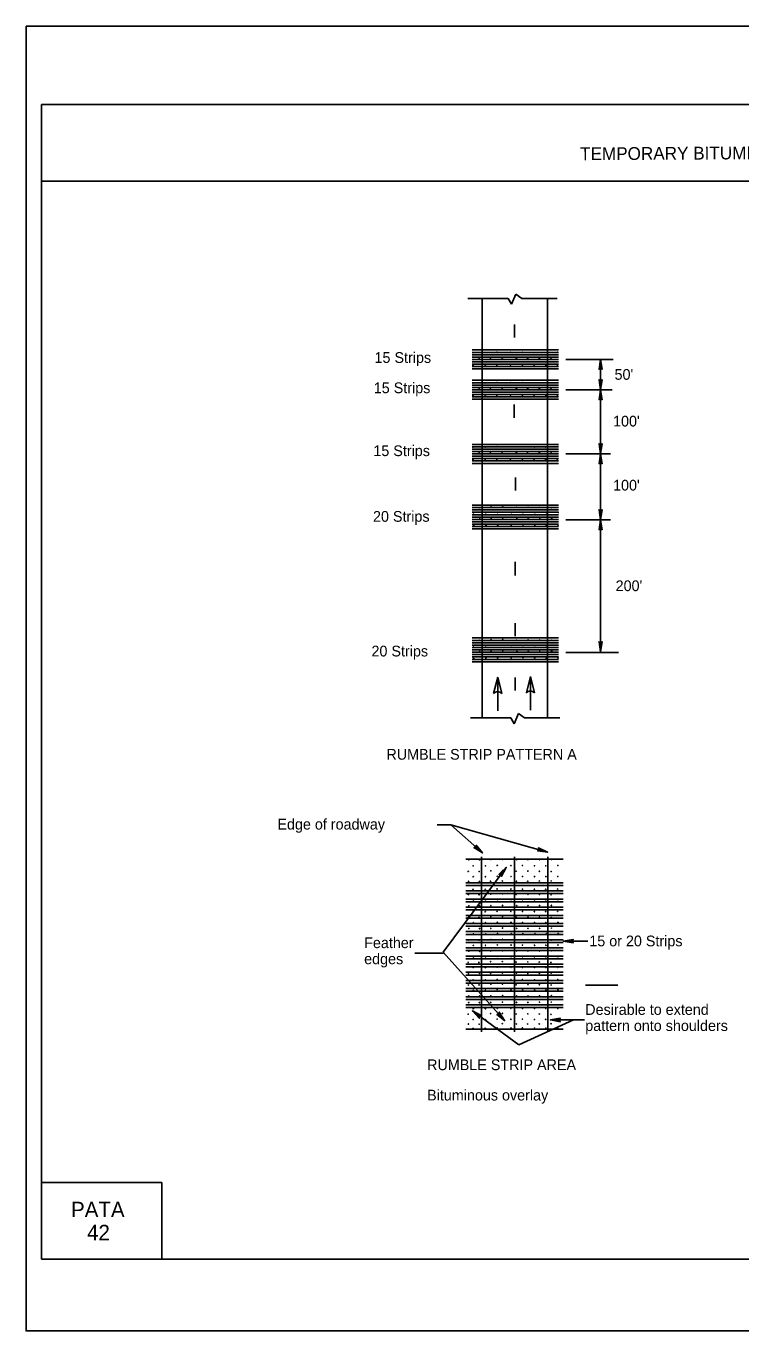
# Model space of a CAD drawing. Extents: x -14145 to -13662, y 30244 to 30661.
# Drawn here: x -13790.17 to -13776.21, y 30262.81 to 30288.31 of the extents above; entities that cross this region are included whole.
import ezdxf

# ---------------------------------------------------------------- set-up
doc = ezdxf.new("R2010")
doc.units = 0
for name, color, linetype in [('1', 7, 'Continuous'), ('10', 7, 'Continuous'), ('3', 7, 'Continuous'), ('4', 7, 'Continuous'), ('61', 7, 'Continuous')]:
    doc.layers.add(name, color=color, linetype=linetype)

msp = doc.modelspace()

# ---------------------------------------------------------------- linework, layer by layer
at = {"layer": '1'}
for p, q in [((-13781.265, 30282.986), (-13781.265, 30274.796)), ((-13779.983, 30274.796), (-13779.983, 30282.986)), ((-13780.628, 30282.221), (-13780.628, 30282.476)), ((-13781.46, 30281.977), (-13779.773, 30281.977)), ((-13781.46, 30281.931), (-13779.773, 30281.931)), ((-13781.46, 30281.885), (-13779.773, 30281.885)), ((-13781.46, 30281.839), (-13779.773, 30281.839)), ((-13781.46, 30281.792), (-13779.773, 30281.792)), ((-13779.63, 30281.794), (-13778.7, 30281.794)), ((-13778.948, 30281.201), (-13778.948, 30281.794)), ((-13781.46, 30281.745), (-13779.773, 30281.745)), ((-13781.46, 30281.699), (-13779.773, 30281.699)), ((-13781.46, 30281.653), (-13779.773, 30281.653)), ((-13781.46, 30281.606), (-13779.773, 30281.606)), ((-13781.46, 30281.384), (-13779.773, 30281.384)), ((-13781.46, 30281.338), (-13779.773, 30281.338)), ((-13781.46, 30281.292), (-13779.773, 30281.292)), ((-13781.46, 30281.246), (-13779.773, 30281.246)), ((-13781.46, 30281.199), (-13779.773, 30281.199)), ((-13781.46, 30281.152), (-13779.773, 30281.152)), ((-13781.46, 30281.106), (-13779.773, 30281.106)), ((-13781.46, 30281.06), (-13779.773, 30281.06)), ((-13781.46, 30281.013), (-13779.773, 30281.013)), ((-13779.63, 30281.201), (-13778.723, 30281.201)), ((-13778.948, 30279.949), (-13778.948, 30281.201)), ((-13780.635, 30280.654), (-13780.635, 30280.909)), ((-13781.46, 30280.132), (-13779.773, 30280.132)), ((-13781.46, 30280.086), (-13779.773, 30280.086)), ((-13781.46, 30280.04), (-13779.773, 30280.04)), ((-13781.46, 30279.994), (-13779.773, 30279.994)), ((-13781.46, 30279.947), (-13779.773, 30279.947)), ((-13781.46, 30279.9), (-13779.773, 30279.9)), ((-13781.46, 30279.854), (-13779.773, 30279.854)), ((-13781.46, 30279.808), (-13779.773, 30279.808)), ((-13781.46, 30279.761), (-13779.773, 30279.761)), ((-13779.63, 30279.949), (-13778.753, 30279.949)), ((-13778.948, 30278.659), (-13778.948, 30279.949)), ((-13780.613, 30279.229), (-13780.613, 30279.484)), ((-13781.46, 30278.944), (-13779.773, 30278.944)), ((-13781.46, 30278.897), (-13779.773, 30278.897)), ((-13781.46, 30278.851), (-13779.773, 30278.851)), ((-13781.46, 30278.805), (-13779.773, 30278.805)), ((-13781.46, 30278.758), (-13779.773, 30278.758)), ((-13781.46, 30278.711), (-13779.773, 30278.711)), ((-13780.605, 30278.944), (-13780.605, 30278.944)), ((-13781.46, 30278.665), (-13779.773, 30278.665)), ((-13781.46, 30278.619), (-13779.773, 30278.619)), ((-13781.46, 30278.572), (-13779.773, 30278.572)), ((-13781.46, 30278.525), (-13779.773, 30278.525)), ((-13781.46, 30278.479), (-13779.773, 30278.479)), ((-13779.63, 30278.659), (-13778.753, 30278.659)), ((-13778.948, 30276.079), (-13778.948, 30278.659)), ((-13780.628, 30277.714), (-13780.628, 30277.714)), ((-13780.628, 30277.714), (-13780.628, 30277.714)), ((-13780.62, 30277.571), (-13780.62, 30277.834)), ((-13780.62, 30277.706), (-13780.62, 30277.706)), ((-13780.62, 30277.684), (-13780.62, 30277.684)), ((-13780.62, 30276.386), (-13780.62, 30276.641)), ((-13781.46, 30276.349), (-13779.773, 30276.349)), ((-13781.46, 30276.302), (-13779.773, 30276.302)), ((-13781.46, 30276.256), (-13779.773, 30276.256)), ((-13781.46, 30276.21), (-13779.773, 30276.21)), ((-13781.46, 30276.163), (-13779.773, 30276.163)), ((-13780.605, 30276.349), (-13780.605, 30276.349)), ((-13781.46, 30276.116), (-13779.773, 30276.116)), ((-13781.46, 30276.07), (-13779.773, 30276.07)), ((-13781.46, 30276.024), (-13779.773, 30276.024)), ((-13781.46, 30275.977), (-13779.773, 30275.977)), ((-13781.46, 30275.93), (-13779.773, 30275.93)), ((-13779.63, 30276.064), (-13778.595, 30276.064)), ((-13781.46, 30275.884), (-13779.773, 30275.884)), ((-13781.04, 30275.261), (-13780.958, 30275.584)), ((-13780.958, 30275.584), (-13780.875, 30275.261)), ((-13780.958, 30274.924), (-13780.958, 30275.584)), ((-13780.62, 30275.321), (-13780.62, 30275.576)), ((-13780.395, 30275.276), (-13780.32, 30275.599)), ((-13780.32, 30275.599), (-13780.238, 30275.276)), ((-13780.32, 30274.939), (-13780.32, 30275.599)), ((-13780.62, 30275.366), (-13780.62, 30275.366)), ((-13780.74, 30274.796), (-13780.74, 30274.796)), ((-13782.143, 30272.696), (-13781.873, 30272.696)), ((-13781.873, 30272.696), (-13781.258, 30272.149)), ((-13781.873, 30272.696), (-13779.983, 30272.164)), ((-13781.278, 30268.654), (-13781.278, 30272.074)), ((-13779.978, 30268.654), (-13779.978, 30272.074)), ((-13782.023, 30270.206), (-13780.793, 30271.864)), ((-13781.578, 30272.024), (-13779.678, 30272.024)), ((-13780.613, 30271.834), (-13780.613, 30271.834)), ((-13781.578, 30271.564), (-13779.678, 30271.564)), ((-13781.578, 30271.511), (-13779.678, 30271.511)), ((-13781.578, 30271.405), (-13779.678, 30271.405)), ((-13781.578, 30271.352), (-13779.678, 30271.352)), ((-13780.613, 30271.376), (-13780.613, 30271.376)), ((-13781.578, 30271.246), (-13779.678, 30271.246)), ((-13781.578, 30271.193), (-13779.678, 30271.193)), ((-13781.578, 30271.087), (-13779.678, 30271.087)), ((-13781.578, 30271.034), (-13779.678, 30271.034)), ((-13781.578, 30270.928), (-13779.678, 30270.928)), ((-13781.578, 30270.875), (-13779.678, 30270.875)), ((-13780.613, 30270.934), (-13780.613, 30270.934)), ((-13781.578, 30270.769), (-13779.678, 30270.769)), ((-13781.578, 30270.716), (-13779.678, 30270.716)), ((-13781.578, 30270.61), (-13779.678, 30270.61)), ((-13781.578, 30270.557), (-13779.678, 30270.557)), ((-13781.578, 30270.451), (-13779.678, 30270.451)), ((-13781.578, 30270.398), (-13779.678, 30270.398)), ((-13781.578, 30270.292), (-13779.678, 30270.292)), ((-13780.613, 30270.491), (-13780.613, 30270.491)), ((-13779.678, 30270.424), (-13779.198, 30270.424)), ((-13782.578, 30270.191), (-13782.015, 30270.191)), ((-13782.023, 30270.206), (-13780.823, 30268.871)), ((-13781.578, 30270.239), (-13779.678, 30270.239)), ((-13781.578, 30270.133), (-13779.678, 30270.133)), ((-13781.578, 30270.08), (-13779.678, 30270.08)), ((-13780.62, 30270.056), (-13780.62, 30270.056)), ((-13781.578, 30269.974), (-13779.678, 30269.974)), ((-13781.578, 30269.921), (-13779.678, 30269.921)), ((-13781.578, 30269.815), (-13779.678, 30269.815)), ((-13781.578, 30269.762), (-13779.678, 30269.762)), ((-13781.578, 30269.656), (-13779.678, 30269.656)), ((-13781.578, 30269.603), (-13779.678, 30269.603)), ((-13780.613, 30269.614), (-13780.613, 30269.614)), ((-13778.612, 30269.561), (-13779.242, 30269.561)), ((-13781.578, 30269.497), (-13779.678, 30269.497)), ((-13781.578, 30269.444), (-13779.678, 30269.444)), ((-13781.578, 30269.338), (-13779.678, 30269.338)), ((-13781.578, 30269.285), (-13779.678, 30269.285)), ((-13781.578, 30269.179), (-13779.678, 30269.179)), ((-13781.578, 30269.126), (-13779.678, 30269.126)), ((-13780.545, 30268.399), (-13781.453, 30269.059)), ((-13780.613, 30269.044), (-13780.613, 30269.044)), ((-13780.545, 30268.399), (-13779.48, 30268.886)), ((-13779.93, 30268.886), (-13779.263, 30268.886)), ((-13781.578, 30268.704), (-13779.678, 30268.704))]:
    msp.add_line(p, q, dxfattribs=at)
for centre in [(-13781.442, 30281.925), (-13781.32, 30281.81), (-13781.204, 30281.925), (-13781.099, 30281.814), (-13780.973, 30281.933), (-13780.87, 30281.819), (-13780.704, 30281.93), (-13780.594, 30281.814), (-13780.478, 30281.93), (-13780.373, 30281.812), (-13780.244, 30281.928), (-13780.147, 30281.815), (-13780.023, 30281.928), (-13779.916, 30281.819), (-13779.916, 30281.819), (-13779.789, 30281.932), (-13781.442, 30281.678), (-13781.202, 30281.682), (-13780.973, 30281.682), (-13780.708, 30281.684), (-13780.476, 30281.686), (-13780.247, 30281.683), (-13780.02, 30281.68), (-13779.791, 30281.684), (-13781.442, 30281.332), (-13781.204, 30281.332), (-13780.973, 30281.34), (-13780.704, 30281.337), (-13780.478, 30281.337), (-13780.244, 30281.335), (-13780.023, 30281.335), (-13779.789, 30281.339), (-13781.442, 30281.085), (-13781.32, 30281.217), (-13781.202, 30281.089), (-13781.099, 30281.221), (-13780.973, 30281.089), (-13780.87, 30281.226), (-13780.708, 30281.091), (-13780.594, 30281.221), (-13780.476, 30281.093), (-13780.373, 30281.219), (-13780.247, 30281.09), (-13780.147, 30281.222), (-13780.02, 30281.087), (-13779.916, 30281.226), (-13779.916, 30281.226), (-13779.791, 30281.091), (-13781.442, 30280.08), (-13781.204, 30280.08), (-13780.973, 30280.088), (-13780.87, 30279.974), (-13780.704, 30280.085), (-13780.478, 30280.085), (-13780.244, 30280.083), (-13780.023, 30280.083), (-13779.916, 30279.974), (-13779.916, 30279.974), (-13779.789, 30280.087), (-13781.442, 30279.833), (-13781.32, 30279.965), (-13781.202, 30279.837), (-13781.099, 30279.969), (-13780.973, 30279.837), (-13780.708, 30279.839), (-13780.594, 30279.969), (-13780.476, 30279.841), (-13780.373, 30279.967), (-13780.247, 30279.838), (-13780.147, 30279.97), (-13780.02, 30279.835), (-13779.791, 30279.839), (-13781.429, 30278.794), (-13781.317, 30278.897), (-13781.192, 30278.795), (-13781.087, 30278.91), (-13780.96, 30278.803), (-13780.859, 30278.913), (-13780.859, 30278.913), (-13780.692, 30278.8), (-13780.591, 30278.902), (-13780.466, 30278.799), (-13780.361, 30278.905), (-13780.232, 30278.797), (-13780.137, 30278.902), (-13780.011, 30278.797), (-13779.909, 30278.897), (-13779.777, 30278.801), (-13781.429, 30278.548), (-13781.308, 30278.679), (-13781.189, 30278.551), (-13781.087, 30278.684), (-13780.96, 30278.552), (-13780.858, 30278.689), (-13780.696, 30278.553), (-13780.582, 30278.684), (-13780.464, 30278.556), (-13780.361, 30278.682), (-13780.235, 30278.553), (-13780.135, 30278.685), (-13780.008, 30278.549), (-13779.904, 30278.688), (-13779.779, 30278.553), (-13781.429, 30276.199), (-13781.317, 30276.302), (-13781.192, 30276.2), (-13781.087, 30276.315), (-13780.96, 30276.208), (-13780.859, 30276.318), (-13780.859, 30276.318), (-13780.692, 30276.205), (-13780.591, 30276.307), (-13780.466, 30276.204), (-13780.361, 30276.31), (-13780.232, 30276.202), (-13780.137, 30276.307), (-13780.011, 30276.202), (-13779.909, 30276.302), (-13779.777, 30276.206), (-13781.429, 30275.953), (-13781.308, 30276.084), (-13781.189, 30275.956), (-13781.087, 30276.089), (-13780.96, 30275.957), (-13780.858, 30276.094), (-13780.696, 30275.958), (-13780.582, 30276.089), (-13780.464, 30275.961), (-13780.361, 30276.087), (-13780.235, 30275.958), (-13780.135, 30276.09), (-13780.008, 30275.954), (-13779.904, 30276.093), (-13779.779, 30275.958), (-13781.523, 30272.014), (-13781.437, 30271.895), (-13781.313, 30272.013), (-13781.199, 30271.895), (-13781.092, 30272.017), (-13780.968, 30271.903), (-13780.863, 30272.022), (-13780.699, 30271.9), (-13780.587, 30272.017), (-13780.474, 30271.9), (-13780.366, 30272.015), (-13780.239, 30271.898), (-13780.14, 30272.018), (-13780.018, 30271.898), (-13779.909, 30272.022), (-13779.784, 30271.902), (-13781.534, 30271.787), (-13781.528, 30271.592), (-13781.436, 30271.682), (-13781.323, 30271.785), (-13781.318, 30271.591), (-13781.198, 30271.683), (-13781.097, 30271.595), (-13781.094, 30271.798), (-13780.967, 30271.691), (-13780.868, 30271.601), (-13780.865, 30271.801), (-13780.698, 30271.688), (-13780.598, 30271.79), (-13780.598, 30271.79), (-13780.592, 30271.595), (-13780.472, 30271.687), (-13780.371, 30271.594), (-13780.368, 30271.793), (-13780.238, 30271.685), (-13780.145, 30271.597), (-13780.144, 30271.79), (-13780.017, 30271.685), (-13779.915, 30271.785), (-13779.914, 30271.6), (-13779.783, 30271.689), (-13781.533, 30271.333), (-13781.439, 30271.435), (-13781.322, 30271.331), (-13781.201, 30271.436), (-13781.092, 30271.344), (-13780.97, 30271.444), (-13780.864, 30271.347), (-13780.701, 30271.441), (-13780.596, 30271.336), (-13780.476, 30271.44), (-13780.367, 30271.339), (-13780.241, 30271.438), (-13780.142, 30271.336), (-13780.02, 30271.438), (-13779.914, 30271.331), (-13779.786, 30271.442), (-13781.523, 30271.115), (-13781.434, 30271.228), (-13781.313, 30271.113), (-13781.197, 30271.229), (-13781.092, 30271.118), (-13780.966, 30271.237), (-13780.863, 30271.123), (-13780.697, 30271.234), (-13780.587, 30271.118), (-13780.471, 30271.233), (-13780.366, 30271.116), (-13780.237, 30271.231), (-13780.14, 30271.119), (-13780.016, 30271.231), (-13779.909, 30271.122), (-13779.782, 30271.235), (-13781.533, 30270.888), (-13781.439, 30270.999), (-13781.323, 30270.887), (-13781.201, 30270.999), (-13781.093, 30270.9), (-13780.97, 30271.007), (-13780.966, 30270.793), (-13780.864, 30270.903), (-13780.701, 30271.004), (-13780.597, 30270.892), (-13780.476, 30271.004), (-13780.367, 30270.895), (-13780.241, 30271.002), (-13780.143, 30270.892), (-13780.02, 30271.002), (-13779.914, 30270.887), (-13779.786, 30271.006), (-13781.524, 30270.671), (-13781.435, 30270.784), (-13781.429, 30270.565), (-13781.313, 30270.669), (-13781.197, 30270.785), (-13781.192, 30270.566), (-13781.093, 30270.674), (-13780.96, 30270.574), (-13780.863, 30270.679), (-13780.697, 30270.79), (-13780.692, 30270.571), (-13780.588, 30270.674), (-13780.472, 30270.789), (-13780.466, 30270.57), (-13780.466, 30270.57), (-13780.367, 30270.672), (-13780.237, 30270.787), (-13780.231, 30270.569), (-13780.14, 30270.675), (-13780.016, 30270.787), (-13780.01, 30270.569), (-13779.91, 30270.678), (-13779.782, 30270.791), (-13779.776, 30270.572), (-13781.533, 30270.445), (-13781.435, 30270.341), (-13781.323, 30270.444), (-13781.197, 30270.342), (-13781.093, 30270.457), (-13780.966, 30270.35), (-13780.864, 30270.46), (-13780.697, 30270.347), (-13780.597, 30270.449), (-13780.472, 30270.346), (-13780.367, 30270.452), (-13780.237, 30270.344), (-13780.143, 30270.449), (-13780.016, 30270.344), (-13780.016, 30270.344), (-13779.914, 30270.444), (-13779.782, 30270.348), (-13781.524, 30270.228), (-13781.435, 30270.115), (-13781.313, 30270.226), (-13781.197, 30270.115), (-13781.093, 30270.231), (-13780.966, 30270.124), (-13780.863, 30270.236), (-13780.697, 30270.12), (-13780.588, 30270.231), (-13780.472, 30270.12), (-13780.367, 30270.229), (-13780.237, 30270.118), (-13780.14, 30270.232), (-13780.016, 30270.118), (-13779.91, 30270.235), (-13779.782, 30270.122), (-13781.536, 30270.01), (-13781.527, 30269.792), (-13781.438, 30269.906), (-13781.326, 30270.009), (-13781.317, 30269.791), (-13781.201, 30269.907), (-13781.096, 30270.022), (-13781.096, 30269.795), (-13780.969, 30269.915), (-13780.868, 30270.025), (-13780.866, 30269.801), (-13780.701, 30269.912), (-13780.6, 30270.014), (-13780.591, 30269.796), (-13780.475, 30269.911), (-13780.37, 30270.017), (-13780.37, 30269.794), (-13780.241, 30269.909), (-13780.146, 30270.014), (-13780.144, 30269.797), (-13780.019, 30269.909), (-13779.918, 30270.008), (-13779.913, 30269.8), (-13779.785, 30269.913), (-13781.533, 30269.569), (-13781.437, 30269.667), (-13781.323, 30269.568), (-13781.199, 30269.667), (-13781.093, 30269.581), (-13780.968, 30269.675), (-13780.864, 30269.584), (-13780.699, 30269.672), (-13780.597, 30269.572), (-13780.474, 30269.672), (-13780.367, 30269.575), (-13780.239, 30269.67), (-13780.143, 30269.572), (-13780.018, 30269.67), (-13779.914, 30269.567), (-13779.784, 30269.674), (-13781.524, 30269.351), (-13781.435, 30269.464), (-13781.313, 30269.35), (-13781.197, 30269.465), (-13781.093, 30269.354), (-13780.966, 30269.473), (-13780.863, 30269.359), (-13780.697, 30269.47), (-13780.588, 30269.354), (-13780.472, 30269.469), (-13780.367, 30269.352), (-13780.237, 30269.468), (-13780.14, 30269.355), (-13780.016, 30269.468), (-13779.91, 30269.359), (-13779.782, 30269.471), (-13781.525, 30269.224), (-13781.437, 30269.102), (-13781.315, 30269.223), (-13781.199, 30269.103), (-13781.096, 30269.009), (-13781.094, 30269.227), (-13780.968, 30269.111), (-13780.867, 30269.012), (-13780.865, 30269.233), (-13780.699, 30269.108), (-13780.589, 30269.227), (-13780.474, 30269.107), (-13780.368, 30269.226), (-13780.239, 30269.105), (-13780.142, 30269.229), (-13780.018, 30269.105), (-13779.911, 30269.232), (-13779.784, 30269.109), (-13781.536, 30268.997), (-13781.53, 30268.803), (-13781.438, 30268.892), (-13781.325, 30268.996), (-13781.32, 30268.801), (-13781.2, 30268.893), (-13781.2, 30268.893), (-13781.099, 30268.806), (-13780.969, 30268.901), (-13780.87, 30268.811), (-13780.7, 30268.898), (-13780.6, 30269), (-13780.594, 30268.806), (-13780.474, 30268.897), (-13780.373, 30268.804), (-13780.37, 30269.003), (-13780.24, 30268.895), (-13780.147, 30268.807), (-13780.146, 30269), (-13780.019, 30268.895), (-13779.917, 30268.995), (-13779.916, 30268.81), (-13779.785, 30268.899), (-13781.439, 30268.72), (-13781.201, 30268.721), (-13780.97, 30268.729), (-13780.701, 30268.726), (-13780.476, 30268.725), (-13780.241, 30268.723), (-13780.02, 30268.723), (-13779.786, 30268.727)]:
    msp.add_circle(centre, 0.00355, dxfattribs=at)
for centre in [(-13780.959, 30275.202), (-13780.32, 30275.215)]:
    msp.add_arc(centre, 0.1, 36.8699, 143.1301, dxfattribs=at)
at = {"layer": '10'}
for p, q in [((-13789.874, 30286.777), (-13758.422, 30286.777)), ((-13789.874, 30264.207), (-13789.874, 30286.777)), ((-13789.874, 30285.277), (-13758.422, 30285.277)), ((-13789.874, 30265.707), (-13787.524, 30265.707)), ((-13787.524, 30265.707), (-13787.524, 30264.207)), ((-13758.422, 30264.207), (-13789.874, 30264.207))]:
    msp.add_line(p, q, dxfattribs=at)
at = {"layer": '3'}
for p, q in [((-13780.688, 30282.874), (-13780.605, 30283.069)), ((-13780.605, 30283.069), (-13780.485, 30282.986)), ((-13781.543, 30282.986), (-13780.755, 30282.986)), ((-13780.755, 30282.986), (-13780.688, 30282.874)), ((-13780.485, 30282.986), (-13779.795, 30282.986)), ((-13781.49, 30274.789), (-13780.703, 30274.789)), ((-13780.703, 30274.789), (-13780.635, 30274.669)), ((-13780.635, 30274.669), (-13780.553, 30274.871)), ((-13780.553, 30274.871), (-13780.433, 30274.789)), ((-13780.433, 30274.789), (-13779.743, 30274.789)), ((-13780.628, 30268.654), (-13780.628, 30272.074))]:
    msp.add_line(p, q, dxfattribs=at)
for points in [[(-13778.97, 30281.606), (-13778.955, 30281.614), (-13778.948, 30281.794), (-13778.97, 30281.606), (-13778.978, 30281.599), (-13778.948, 30281.794), (-13778.94, 30281.614), (-13778.925, 30281.606), (-13778.948, 30281.794), (-13778.918, 30281.599), (-13778.925, 30281.606)], [(-13778.925, 30281.389), (-13778.94, 30281.381), (-13778.948, 30281.201), (-13778.925, 30281.389), (-13778.918, 30281.396), (-13778.948, 30281.201), (-13778.955, 30281.381), (-13778.97, 30281.389), (-13778.948, 30281.201), (-13778.978, 30281.396), (-13778.97, 30281.389)], [(-13778.97, 30281.014), (-13778.955, 30281.021), (-13778.948, 30281.201), (-13778.97, 30281.014), (-13778.978, 30281.006), (-13778.948, 30281.201), (-13778.94, 30281.021), (-13778.925, 30281.014), (-13778.948, 30281.201), (-13778.918, 30281.006), (-13778.925, 30281.014)], [(-13778.925, 30280.136), (-13778.94, 30280.129), (-13778.948, 30279.949), (-13778.925, 30280.136), (-13778.918, 30280.144), (-13778.948, 30279.949), (-13778.955, 30280.129), (-13778.97, 30280.136), (-13778.948, 30279.949), (-13778.978, 30280.144), (-13778.97, 30280.136)], [(-13778.97, 30279.761), (-13778.955, 30279.769), (-13778.948, 30279.949), (-13778.97, 30279.761), (-13778.978, 30279.754), (-13778.948, 30279.949), (-13778.94, 30279.769), (-13778.925, 30279.761), (-13778.948, 30279.949), (-13778.918, 30279.754), (-13778.925, 30279.761)], [(-13778.925, 30278.846), (-13778.94, 30278.839), (-13778.948, 30278.659), (-13778.925, 30278.846), (-13778.918, 30278.854), (-13778.948, 30278.659), (-13778.955, 30278.839), (-13778.97, 30278.846), (-13778.948, 30278.659), (-13778.978, 30278.854), (-13778.97, 30278.846)], [(-13778.97, 30278.471), (-13778.955, 30278.479), (-13778.948, 30278.659), (-13778.97, 30278.471), (-13778.978, 30278.464), (-13778.948, 30278.659), (-13778.94, 30278.479), (-13778.925, 30278.471), (-13778.948, 30278.659), (-13778.918, 30278.464), (-13778.925, 30278.471)], [(-13778.925, 30276.266), (-13778.94, 30276.259), (-13778.948, 30276.079), (-13778.925, 30276.266), (-13778.918, 30276.274), (-13778.948, 30276.079), (-13778.955, 30276.259), (-13778.97, 30276.259), (-13778.948, 30276.079), (-13778.978, 30276.274), (-13778.97, 30276.259)], [(-13781.378, 30272.284), (-13781.385, 30272.276), (-13781.258, 30272.149), (-13781.378, 30272.284), (-13781.378, 30272.299), (-13781.258, 30272.149), (-13781.393, 30272.261), (-13781.408, 30272.254), (-13781.258, 30272.149), (-13781.423, 30272.254), (-13781.408, 30272.254)], [(-13780.155, 30272.239), (-13780.155, 30272.224), (-13779.983, 30272.164), (-13780.155, 30272.239), (-13780.163, 30272.246), (-13779.983, 30272.164), (-13780.155, 30272.209), (-13780.17, 30272.194), (-13779.983, 30272.164), (-13780.178, 30272.186), (-13780.17, 30272.194)], [(-13780.92, 30271.729), (-13780.905, 30271.729), (-13780.793, 30271.864), (-13780.92, 30271.729), (-13780.935, 30271.729), (-13780.793, 30271.864), (-13780.89, 30271.721), (-13780.883, 30271.706), (-13780.793, 30271.864), (-13780.883, 30271.691), (-13780.883, 30271.706)], [(-13779.49, 30270.401), (-13779.498, 30270.416), (-13779.678, 30270.424), (-13779.49, 30270.401), (-13779.483, 30270.394), (-13779.678, 30270.424), (-13779.498, 30270.431), (-13779.49, 30270.446), (-13779.678, 30270.424), (-13779.483, 30270.454), (-13779.49, 30270.446)], [(-13781.318, 30268.931), (-13781.318, 30268.946), (-13781.453, 30269.059), (-13781.318, 30268.931), (-13781.318, 30268.916), (-13781.453, 30269.059), (-13781.31, 30268.961), (-13781.295, 30268.969), (-13781.453, 30269.059), (-13781.28, 30268.969), (-13781.295, 30268.969)], [(-13780.928, 30269.021), (-13780.935, 30269.006), (-13780.823, 30268.871), (-13780.928, 30269.021), (-13780.928, 30269.036), (-13780.823, 30268.871), (-13780.95, 30268.999), (-13780.965, 30268.991), (-13780.823, 30268.871), (-13780.973, 30268.991), (-13780.965, 30268.991)], [(-13779.743, 30268.856), (-13779.75, 30268.871), (-13779.93, 30268.886), (-13779.743, 30268.856), (-13779.735, 30268.849), (-13779.93, 30268.886), (-13779.75, 30268.894), (-13779.743, 30268.909), (-13779.93, 30268.886), (-13779.735, 30268.916), (-13779.743, 30268.909)]]:
    msp.add_lwpolyline(points, dxfattribs=at)
at = {"layer": '61'}
msp.add_lwpolyline([(-13790.174, 30288.307), (-13757.174, 30288.307), (-13757.174, 30262.807), (-13790.174, 30262.807)], close=True, dxfattribs=at)

# ---------------------------------------------------------------- texts
at = {"layer": '3'}
for s, height, p in [('15 Strips', 0.2095, (-13783.365, 30281.725)), ("50'", 0.2094, (-13778.675, 30281.395)), ('15 Strips', 0.2095, (-13783.38, 30281.133)), ("100'", 0.2094, (-13778.704, 30280.482)), ('15 Strips', 0.2095, (-13783.388, 30279.903)), ("100'", 0.2094, (-13778.704, 30279.23)), ('20 Strips', 0.2095, (-13783.395, 30278.62)), ("200'", 0.2094, (-13778.654, 30277.265)), ('20 Strips', 0.2095, (-13783.425, 30275.988)), ('RUMBLE STRIP PATTERN A', 0.20947, (-13783.133, 30273.97)), ('Edge of roadway', 0.20947, (-13785.263, 30272.605)), ('15 or 20 Strips', 0.20947, (-13779.169, 30270.323)), ('Feather', 0.2095, (-13783.568, 30270.288)), ('edges', 0.2095, (-13783.568, 30269.973)), ('Desirable to extend', 0.20947, (-13779.248, 30268.983)), ('pattern onto shoulders', 0.20947, (-13779.248, 30268.668)), ('RUMBLE STRIP AREA', 0.20947, (-13782.338, 30267.903)), ('Bituminous overlay', 0.20947, (-13782.338, 30267.31))]:
    msp.add_text(s, height=height, dxfattribs=at).set_placement(p)
at = {"layer": '4'}
msp.add_text('TEMPORARY BITUMINOUS RUMBLE STRIP PATTERNS', height=0.25, rotation=0.31, dxfattribs=at).set_placement((-13779.348, 30285.686))
for s, p in [('PATA', (-13789.296, 30265.03)), ('42', (-13788.983, 30264.58))]:
    msp.add_text(s, height=0.3, dxfattribs=at).set_placement(p)

doc.saveas('drawing.dxf')
